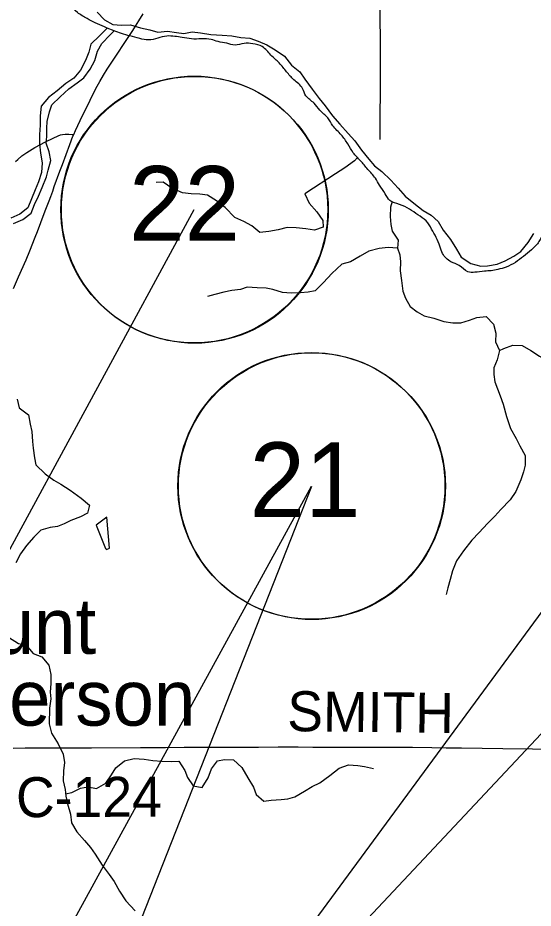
# Model space of a CAD drawing. Extents: x -87 to 2145, y -2128 to 440.
# Drawn here: x 120.92 to 140.23, y 285.55 to 318.92 of the extents above; entities that cross this region are included whole.
import ezdxf

# ---------------------------------------------------------------- set-up
doc = ezdxf.new("R2010")
doc.units = 0
for name, color, linetype in [('GM_X_County_Road', 7, 'Continuous'), ('GM_X_County_Road_Text', 7, 'Continuous'), ('GM_X_Major_River', 7, 'Continuous'), ('GM_X_Minor_Lake', 7, 'Continuous'), ('GM_X_Minor_River', 7, 'Continuous'), ('GM_X_Township_Road', 7, 'Continuous'), ('GM_X_Unincorporated_Text', 7, 'Continuous'), ('SH_Masking', 7, 'Continuous'), ('SH_Text', 7, 'Continuous')]:
    doc.layers.add(name, color=color, linetype=linetype)

msp = doc.modelspace()

# ---------------------------------------------------------------- linework, layer by layer
at = {"layer": 'GM_X_County_Road'}
for points in [[(123.014, 314.548), (123.08, 314.698), (123.254, 315.068), (123.628, 315.835), (123.848, 316.274), (123.988, 316.533), (124.128, 316.773), (124.267, 316.995), (124.595, 317.486), (124.959, 318.032), (125.227, 318.446), (125.618, 319.072)], [(120.755, 308.776), (120.95, 309.21), (121.234, 309.856), (121.374, 310.19), (121.572, 310.694), (121.654, 310.908), (121.911, 311.583), (121.975, 311.751), (122.091, 312.058), (122.155, 312.227), (122.228, 312.427), (122.288, 312.597), (122.498, 313.167), (122.595, 313.428), (122.865, 314.168), (122.987, 314.488), (123.014, 314.548)], [(120.841, 313.536), (120.925, 313.615), (121.077, 313.742), (121.264, 313.878), (121.455, 314.002), (121.554, 314.061), (121.964, 314.271), (122.25, 314.415), (122.438, 314.5), (122.517, 314.529), (122.599, 314.548), (122.7, 314.558), (122.784, 314.558), (122.832, 314.556), (123.014, 314.548)], [(120.75, 291.551), (121.192, 291.555), (121.734, 291.559), (122.308, 291.563), (122.816, 291.56), (123.357, 291.56), (123.685, 291.562), (125.518, 291.578), (126.459, 291.576), (127.147, 291.583), (128.147, 291.582), (128.623, 291.584), (129.656, 291.59), (129.934, 291.591), (130.672, 291.599), (131.426, 291.594), (131.968, 291.59), (132.443, 291.59), (133.034, 291.59), (133.854, 291.59), (134.445, 291.587), (134.986, 291.583), (135.708, 291.585), (136.43, 291.574), (136.971, 291.566), (137.545, 291.558), (139.087, 291.537), (140.203, 291.519), (141.269, 291.505)]]:
    msp.add_lwpolyline(points, dxfattribs=at)
at = {"layer": 'GM_X_Major_River'}
msp.add_line((124.525, 318.431), (124.268, 318.538), dxfattribs=at)
for points in [[(123.891, 319.128), (124.166, 318.843), (124.484, 318.668), (124.804, 318.643), (125.144, 318.657), (125.513, 318.541), (125.862, 318.466), (126.171, 318.381), (126.532, 318.415), (126.871, 318.37), (127.141, 318.335), (127.452, 318.401), (127.762, 318.356), (128.151, 318.29), (128.571, 318.273), (128.941, 318.247), (129.281, 318.182), (129.611, 318.157), (129.929, 318.042), (130.247, 317.906), (130.564, 317.721), (130.911, 317.485), (131.176, 317.15), (131.482, 316.895), (131.678, 316.622), (131.952, 316.247), (132.206, 315.892), (132.432, 315.618), (132.706, 315.243), (132.982, 314.938), (133.296, 314.582), (133.542, 314.308), (133.796, 313.964), (134.071, 313.629), (134.287, 313.375), (134.554, 313.16)], [(134.554, 313.16), (134.889, 312.835), (135.175, 312.54), (135.43, 312.235), (135.756, 311.97), (136.102, 311.704), (136.409, 311.519), (136.666, 311.284), (136.86, 310.961), (137.125, 310.616), (137.349, 310.252), (137.535, 309.949), (137.891, 309.713), (138.26, 309.607), (138.51, 309.623), (138.872, 309.688), (139.174, 309.814), (139.507, 309.989), (139.76, 310.166), (140.036, 310.502), (140.252, 310.84)]]:
    msp.add_lwpolyline(points, dxfattribs=at)
for points in [[(123.514, 318.894), (123.158, 319.121), (122.862, 319.337), (122.503, 319.404), (122.205, 319.55), (122.012, 319.904), (121.849, 320.248), (121.534, 320.544), (121.18, 320.891), (120.924, 321.107), (120.61, 321.433), (120.366, 321.738), (120.092, 322.054), (119.938, 322.378), (119.754, 322.702), (119.61, 323.025), (119.718, 323.384), (119.914, 323.691), (120.13, 323.987), (120.396, 324.303), (120.502, 324.631), (120.64, 325.01), (120.756, 325.348), (120.883, 325.666), (120.979, 325.965), (121.075, 326.294), (121.111, 326.614), (121.086, 326.865), (121.063, 327.196), (120.839, 327.541), (120.515, 327.858), (120.26, 328.103), (119.944, 328.369), (119.629, 328.626), (119.302, 328.772), (119.037, 329.068), (118.864, 329.422), (118.589, 329.717), (118.26, 329.774), (117.958, 329.669), (117.644, 329.475), (117.332, 329.37), (117.009, 329.266), (116.67, 329.313), (116.282, 329.46), (115.934, 329.547), (115.656, 329.653), (115.298, 329.769), (114.959, 329.846), (114.61, 329.923), (114.35, 329.918), (114.049, 329.913), (113.658, 329.871), (113.336, 329.797), (112.993, 329.653), (112.659, 329.469), (112.344, 329.194), (112.07, 329.019), (111.658, 328.907), (111.397, 328.862), (111.056, 328.838), (110.786, 328.863), (110.418, 328.99), (110.082, 329.217), (109.848, 329.512), (109.835, 329.883), (109.961, 330.202), (110.018, 330.541), (110.194, 330.868), (110.219, 331.118), (110.176, 331.45), (110.152, 331.801), (110.099, 332.123), (110.094, 332.393), (110.041, 332.755), (110.057, 333.095), (110.024, 333.417), (110.061, 333.787), (110.077, 334.127), (110.104, 334.447), (110.13, 334.777), (110.167, 335.117), (110.003, 335.431), (109.735, 335.566), (109.39, 335.824), (109.063, 336.02), (108.766, 336.186), (108.481, 336.432)], [(124.268, 318.538), (124.168, 318.581), (123.821, 318.728), (123.514, 318.894)], [(149.731, 316.717), (149.464, 316.361), (149.158, 316.066), (148.871, 315.721), (148.675, 315.394), (148.519, 315.076), (148.382, 314.738), (148.266, 314.439), (148.14, 314.121), (147.913, 313.794), (147.649, 313.569), (147.308, 313.535), (146.992, 313.791), (146.698, 314.086), (146.359, 314.173), (145.996, 314.029), (145.704, 313.934), (145.353, 313.89), (145.01, 313.736), (144.933, 313.387), (145.067, 313.084), (145.201, 312.751), (145.134, 312.401), (144.937, 312.044), (144.633, 311.869), (144.3, 311.695), (143.918, 311.631), (143.558, 311.658), (143.228, 311.624), (142.906, 311.539), (142.564, 311.445), (142.24, 311.281), (141.916, 311.066), (141.605, 311.041), (141.267, 311.168), (140.946, 311.103), (140.641, 310.868), (140.444, 310.531), (140.168, 310.225), (139.863, 309.98), (139.559, 309.755), (139.215, 309.581), (138.903, 309.487), (138.652, 309.441), (138.401, 309.425), (138.04, 309.382), (137.781, 309.406), (137.455, 309.633), (137.147, 309.778), (136.833, 310.084), (136.728, 310.357), (136.595, 310.69), (136.421, 311.004), (136.216, 311.308), (135.91, 311.534), (135.594, 311.75), (135.218, 311.927), (134.86, 312.074), (134.685, 312.327), (134.471, 312.652), (134.316, 312.905), (134.032, 313.241), (133.758, 313.566), (133.484, 313.862), (133.28, 314.196), (133.037, 314.531), (132.723, 314.877), (132.529, 315.171), (132.234, 315.457), (132.019, 315.722), (131.714, 315.998), (131.589, 316.27), (131.265, 316.597), (130.991, 316.893), (130.717, 317.228), (130.403, 317.524), (130.078, 317.841), (129.72, 317.948), (129.4, 317.964), (129.059, 317.9), (128.75, 317.966), (128.421, 318.032), (128.162, 318.107), (127.802, 318.133), (127.422, 318.13), (127.073, 318.187), (126.803, 318.222), (126.503, 318.237), (126.161, 318.153), (125.81, 318.09), (125.491, 318.146), (125.122, 318.243), (124.804, 318.329), (124.525, 318.431)]]:
    msp.add_spline(points, degree=3, dxfattribs=at)
at = {"layer": 'GM_X_Minor_Lake'}
for points in [[(124.259, 300.203), (123.861, 299.909), (124.205, 299.036), (124.244, 298.995)], [(124.244, 298.995), (124.355, 299.043), (124.259, 300.203)]]:
    msp.add_lwpolyline(points, dxfattribs=at)
at = {"layer": 'GM_X_Minor_River'}
for p, q in [((124.269, 318.538), (123.976, 318.245)), ((124.525, 318.431), (124.269, 318.538))]:
    msp.add_line(p, q, dxfattribs=at)
for points in [[(120.759, 311.211), (121.112, 311.366), (121.416, 311.601), (121.551, 311.93), (121.696, 312.238), (121.832, 312.567), (121.998, 312.955), (122.063, 313.214), (122.159, 313.574), (122.094, 313.895), (121.989, 314.218), (122.003, 314.468), (122.008, 314.779), (122.022, 315.029), (122.108, 315.398), (122.192, 315.658), (122.508, 315.963), (122.833, 316.259), (123.147, 316.484), (123.4, 316.671), (123.636, 316.998), (123.801, 317.326), (123.907, 317.665), (124.072, 317.963), (124.387, 318.279), (124.525, 318.431)], [(123.976, 318.245), (123.661, 317.929), (123.576, 317.63), (123.461, 317.321), (123.275, 316.963), (123.02, 316.657), (122.716, 316.461), (122.391, 316.186), (122.067, 315.94), (121.801, 315.604), (121.765, 315.253), (121.76, 314.893), (121.734, 314.552), (121.738, 314.192), (121.773, 313.85), (121.837, 313.489), (121.811, 313.128), (121.695, 312.779), (121.57, 312.471), (121.434, 312.132), (121.299, 311.803), (120.995, 311.558), (120.662, 311.413)], [(133.651, 313.682), (133.53, 313.557), (133.175, 313.302), (132.821, 313.077), (132.538, 312.89), (131.992, 312.538), (131.678, 312.322), (131.832, 311.979), (132.127, 311.654), (132.342, 311.33), (132.358, 311.069), (132.036, 310.964), (131.706, 311.009), (131.347, 311.055), (131.007, 311.06), (130.675, 310.975), (130.323, 310.91), (129.993, 310.875), (129.686, 311.12), (129.389, 311.285), (129.051, 311.441), (128.687, 311.817), (128.36, 312.063), (128.023, 312.279), (127.734, 312.313), (127.414, 312.328), (127.094, 312.363), (126.696, 312.54), (126.37, 312.755), (126.099, 312.75)], [(134.944, 312.039), (134.883, 311.823), (134.867, 311.472), (134.892, 311.171), (134.948, 310.92), (135.173, 310.586), (135.138, 310.285), (134.798, 310.311), (134.457, 310.276), (134.065, 310.181), (133.742, 309.986), (133.388, 309.781), (133.056, 309.686), (132.69, 309.341), (132.374, 309.005), (132.059, 308.689), (131.798, 308.633), (131.507, 308.607), (131.167, 308.602), (130.837, 308.627), (130.478, 308.743), (130.219, 308.787), (129.889, 308.802), (129.509, 308.828), (129.257, 308.742), (128.936, 308.697), (128.645, 308.641), (128.303, 308.556), (128.032, 308.471)], [(135.138, 310.285), (135.234, 310.033), (135.26, 309.772), (135.244, 309.442), (135.288, 309.071), (135.342, 308.679), (135.448, 308.417), (135.613, 308.104), (135.88, 307.899), (136.138, 307.755), (136.507, 307.669), (136.875, 307.533), (137.214, 307.488), (137.515, 307.494), (137.837, 307.589), (138.118, 307.685), (138.469, 307.73), (138.735, 307.435), (138.83, 307.103), (138.814, 306.773), (138.969, 306.45), (138.873, 306.101)], [(138.969, 306.45), (139.13, 306.528), (139.463, 306.653), (139.813, 306.638), (140.14, 306.452), (140.467, 306.237), (140.794, 306.052), (141.045, 306.078), (141.386, 306.103)], [(138.873, 306.101), (138.755, 305.8), (138.75, 305.548), (138.794, 305.275), (138.889, 305.021), (138.984, 304.758), (139.098, 304.443), (139.229, 303.977), (139.38, 303.531), (139.593, 303.154), (139.728, 302.879), (139.921, 302.513), (139.924, 302.15), (139.858, 301.9), (139.762, 301.599), (139.572, 301.17), (139.364, 300.852), (139.016, 300.496), (138.789, 300.238), (138.513, 299.972), (138.204, 299.625), (137.927, 299.349), (137.618, 298.942), (137.359, 298.564), (137.21, 298.194), (137.113, 297.863), (137.026, 297.553), (136.971, 297.302)], [(120.897, 304.633), (120.971, 304.299), (121.327, 304.04), (121.39, 303.697), (121.444, 303.413), (121.477, 303.04), (121.501, 302.788), (121.544, 302.434), (121.599, 302.171), (121.943, 301.832), (122.27, 301.593), (122.538, 301.447), (122.885, 301.218), (123.3, 300.918), (123.606, 300.65), (123.529, 300.349), (123.265, 300.223), (122.911, 300.079), (122.657, 299.954), (122.404, 299.858), (122.132, 299.813), (121.779, 299.72), (121.522, 299.453), (121.245, 299.146), (121.027, 298.828), (120.849, 298.489)], [(120.57, 295.705), (120.947, 295.476), (121.217, 295.42), (121.501, 295.092), (121.82, 294.974), (122.085, 294.657), (122.158, 294.313), (122.161, 293.97), (122.134, 293.648), (122.159, 293.396), (122.111, 293.044), (122.099, 292.46), (122.182, 292.106), (122.435, 291.708), (122.618, 291.322), (122.671, 291.008), (122.635, 290.697), (122.617, 290.325), (122.69, 290.001), (122.725, 289.748), (122.789, 289.455), (122.892, 289.07), (122.935, 288.747), (123.129, 288.411), (123.424, 288.092), (123.639, 287.826), (123.814, 287.571), (124.087, 287.162), (124.341, 286.815), (124.536, 286.549), (124.729, 286.193), (124.973, 285.825), (125.317, 285.456)], [(122.713, 289.834), (122.949, 289.885), (123.274, 290.049), (123.546, 290.094), (123.866, 290.038), (124.221, 290.232), (124.429, 290.55), (124.595, 290.808), (124.912, 291.074), (125.275, 291.157), (125.656, 291.14), (125.976, 291.083), (126.317, 291.056), (126.689, 291.048), (126.95, 291.063), (127.174, 290.716), (127.279, 290.452), (127.493, 290.136), (127.823, 290.079), (128.052, 290.437), (128.179, 290.767), (128.396, 291.075), (128.668, 291.12), (129, 291.113), (129.315, 290.825), (129.538, 290.438), (129.751, 290.091), (129.856, 289.817), (130.142, 289.559), (130.414, 289.594), (130.786, 289.627), (131.038, 289.653), (131.3, 289.718), (131.666, 289.932), (131.951, 290.108), (132.235, 290.253), (132.612, 290.528), (132.959, 290.803), (133.313, 290.927), (133.654, 290.9), (133.904, 290.855), (134.244, 290.788)]]:
    msp.add_lwpolyline(points, dxfattribs=at)
at = {"layer": 'GM_X_Township_Road'}
for points in [[(134.495, 315.214), (134.506, 316.191), (134.508, 316.895), (134.513, 317.371), (134.504, 318.075), (134.493, 318.927), (134.496, 319.386), (134.502, 319.944), (134.506, 320.501), (134.516, 321.55), (134.517, 322.156), (134.519, 322.795), (134.52, 323.369), (134.519, 323.795), (134.511, 325.469)], [(134.498, 314.355), (134.494, 315.109), (134.495, 315.214)]]:
    msp.add_lwpolyline(points, dxfattribs=at)
at = {"layer": 'SH_Masking'}
for centre in [(127.552, 311.726), (131.938, 301.369)]:
    msp.add_circle(centre, 5, dxfattribs=at)
at = {"layer": 'SH_Text'}
for p, q in [((114.685, 288.067), (127.533, 311.734)), ((119.175, 278.092), (131.928, 301.373)), ((124.458, 282.387), (131.938, 301.369))]:
    msp.add_line(p, q, dxfattribs=at)
msp.add_lwpolyline([(125.068, 275.609), (143.572, 295.333), (170.703, 295.333), (170.703, 300.779), (143.572, 300.779)], close=True, dxfattribs=at)
for centre in [(127.533, 311.734), (131.919, 301.377)]:
    msp.add_circle(centre, 5, dxfattribs=at)

# ---------------------------------------------------------------- texts
at = {"layer": 'GM_X_County_Road_Text'}
for s, rotation, p in [('SMITH', 359.3366, (131.009, 292.188)), ('C-124', 0.2762, (120.858, 288.957))]:
    msp.add_text(s, height=1.5, rotation=rotation, dxfattribs=at).set_placement(p)
at = {"layer": 'GM_X_Unincorporated_Text'}
for s, p in [('Mount', (116.104, 295.082)), ('Jefferson', (116.104, 292.392))]:
    msp.add_text(s, height=2.085, rotation=0, dxfattribs=at).set_placement(p)
at = {"layer": 'SH_Text'}
for s, p in [('22', (125.086, 310.566)), ('21', (129.601, 300.209))]:
    msp.add_text(s, height=2.8, rotation=360, dxfattribs=at).set_placement(p)

doc.saveas('drawing.dxf')
